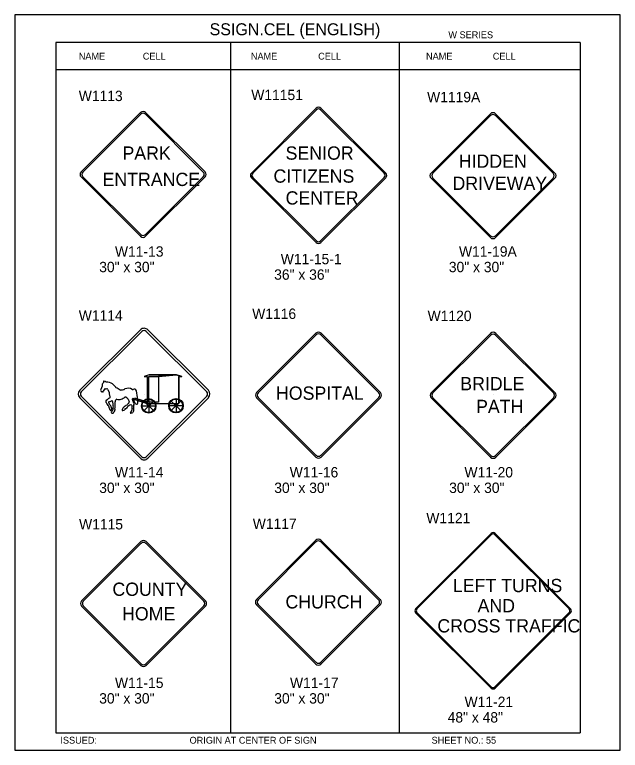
# Model space of a CAD drawing. Extents: x -5299 to 22597, y -19549 to -1808.
# Drawn here: x 121 to 822, y -6387 to -5535 of the extents above; entities that cross this region are included whole.
import ezdxf

# ---------------------------------------------------------------- set-up
doc = ezdxf.new("R2010")
doc.units = 0
for name, color, linetype in [('Level 1', 7, 'Continuous'), ('Level 2', 7, 'Continuous'), ('Level 3', 7, 'Continuous'), ('Level 62', 7, 'Continuous')]:
    doc.layers.add(name, color=color, linetype=linetype)

msp = doc.modelspace()

# ---------------------------------------------------------------- linework, layer by layer
at = {"layer": 'Level 1'}
for p, q in [((775.76, -5567.18), (168.74, -5567.18)), ((168.74, -5567.18), (168.74, -6367.18)), ((371.08, -5567.18), (371.08, -6367.18)), ((566.21, -5567.18), (566.21, -6367.18)), ((775.76, -5567.18), (775.76, -6367.18)), ((775.76, -5598.85), (168.74, -5598.85)), ((198.08, -5717.05), (266.83, -5648.3)), ((200.07, -5717.3), (267.08, -5650.29)), ((272.56, -5650.29), (339.56, -5717.3)), ((272.81, -5648.3), (341.55, -5717.05)), ((395.16, -5718.47), (470.27, -5643.36)), ((396.94, -5718.7), (470.49, -5645.15)), ((475.41, -5645.15), (548.96, -5718.7)), ((475.63, -5643.36), (550.75, -5718.47)), ((603.19, -5718.49), (671.93, -5649.75)), ((677.91, -5649.75), (746.66, -5718.49)), ((605.18, -5718.74), (672.18, -5651.74)), ((677.66, -5651.74), (744.66, -5718.74)), ((266.83, -5791.77), (198.08, -5723.02)), ((267.08, -5789.78), (200.07, -5722.78)), ((269.17, -5720.86), (269.17, -5720.86)), ((339.56, -5722.78), (272.56, -5789.78)), ((341.55, -5723.03), (272.81, -5791.77)), ((470.27, -5798.95), (395.16, -5723.84)), ((470.49, -5797.16), (396.94, -5723.62)), ((472.41, -5721.09), (472.41, -5721.09)), ((548.96, -5723.61), (475.41, -5797.16)), ((550.75, -5723.84), (475.63, -5798.95)), ((671.93, -5793.22), (603.19, -5724.47)), ((672.18, -5791.23), (605.18, -5724.22)), ((674.92, -5721.48), (674.92, -5721.48)), ((744.66, -5724.22), (677.66, -5791.23)), ((746.66, -5724.47), (677.91, -5793.22)), ((266.75, -5900.09), (196.62, -5970.22)), ((198.29, -5972.18), (268.5, -5901.96)), ((273.34, -5901.96), (343.56, -5972.18)), ((345.44, -5970.22), (275.31, -5900.09)), ((401.23, -5972.85), (469.98, -5904.1)), ((403.23, -5973.1), (470.23, -5906.1)), ((475.71, -5906.1), (542.71, -5973.1)), ((475.96, -5904.1), (544.7, -5972.85)), ((603.4, -5973.03), (672.14, -5904.28)), ((605.39, -5973.28), (672.39, -5906.28)), ((677.87, -5906.28), (744.88, -5973.28)), ((678.12, -5904.28), (746.87, -5973.03)), ((277.01, -5952.24), (271.03, -5954.38)), ((271.03, -5954.38), (274.43, -5954.38)), ((274.43, -5954.38), (274.43, -5985.62)), ((277.01, -5952.24), (308.65, -5952.24)), ((308.65, -5952.24), (314.68, -5954.38)), ((311.22, -5954.38), (311.22, -5985.62)), ((314.68, -5954.38), (311.22, -5954.38)), ((222.48, -5965.31), (220.97, -5969.34)), ((222.48, -5965.31), (220.97, -5969.34)), ((198.44, -5972), (198.32, -5972.14)), ((224.18, -5971.09), (224.62, -5970.03)), ((224.18, -5971.09), (224.62, -5970.03)), ((228.9, -5969.34), (230.4, -5972.8)), ((228.9, -5969.34), (230.4, -5972.8)), ((270.94, -5974.51), (270.94, -5974.51)), ((196.62, -5978.77), (266.75, -6048.9)), ((268.5, -6047.24), (198.29, -5977.02)), ((274.87, -5984.31), (260.34, -5979.21)), ((274.43, -5985.62), (260.34, -5980.72)), ((271.03, -5993.74), (281.72, -5983.05)), ((271.03, -5983.05), (281.72, -5993.74)), ((343.56, -5977.02), (273.34, -6047.24)), ((275.31, -6048.9), (345.44, -5978.77)), ((276.38, -5980.47), (276.38, -5996.07)), ((313.61, -5982.86), (302.48, -5993.74)), ((302.48, -5982.86), (313.36, -5993.55)), ((308.02, -5980.28), (308.02, -5995.88)), ((469.98, -6047.57), (401.23, -5978.83)), ((470.23, -6045.58), (403.23, -5978.58)), ((472.9, -5975.31), (472.9, -5975.31)), ((542.71, -5978.58), (475.71, -6045.58)), ((544.7, -5978.83), (475.96, -6047.57)), ((672.14, -6047.76), (603.4, -5979.01)), ((672.39, -6045.76), (605.39, -5978.76)), ((675.07, -5975.5), (675.07, -5975.5)), ((744.88, -5978.76), (677.87, -6045.76)), ((746.87, -5979.01), (678.12, -6047.76)), ((268.7, -5988.4), (284.06, -5988.4)), ((274.43, -5985.62), (311.22, -5985.62)), ((315.74, -5988.2), (300.1, -5988.2)), ((246.44, -5993.74), (248.58, -5992.67)), ((246.44, -5993.74), (248.58, -5992.67)), ((585.38, -6223.36), (672.75, -6135.99)), ((677.35, -6135.99), (764.72, -6223.36)), ((198.67, -6214.3), (267.42, -6145.56)), ((273.39, -6145.56), (342.14, -6214.3)), ((401.03, -6212.69), (469.77, -6143.94)), ((475.75, -6143.94), (544.5, -6212.69)), ((586.91, -6223.55), (672.94, -6137.52)), ((677.16, -6137.52), (763.19, -6223.55)), ((200.66, -6214.55), (267.66, -6147.55)), ((273.14, -6147.55), (340.15, -6214.55)), ((403.02, -6212.94), (470.02, -6145.94)), ((475.5, -6145.94), (542.5, -6212.94)), ((267.42, -6289.03), (198.67, -6220.28)), ((267.67, -6287.03), (200.66, -6220.03)), ((270.34, -6216.77), (270.34, -6216.77)), ((340.15, -6220.03), (273.14, -6287.03)), ((342.14, -6220.28), (273.39, -6289.03)), ((469.77, -6287.42), (401.03, -6218.67)), ((470.02, -6285.42), (403.02, -6218.42)), ((472.7, -6215.15), (472.7, -6215.15)), ((542.5, -6218.42), (475.5, -6285.42)), ((544.5, -6218.67), (475.75, -6287.42)), ((672.75, -6315.33), (585.38, -6227.96)), ((672.94, -6313.8), (586.91, -6227.77)), ((675.5, -6226.01), (675.5, -6226.01)), ((763.19, -6227.77), (677.16, -6313.8)), ((764.72, -6227.96), (677.35, -6315.33)), ((168.74, -6367.18), (775.76, -6367.18))]:
    msp.add_line(p, q, dxfattribs=at)
for points in [[(277.01, -5952.24), (271.03, -5954.38), (274.43, -5954.38), (274.43, -5985.62), (311.22, -5985.62), (311.22, -5954.38), (314.68, -5954.38), (308.65, -5952.24), (287.7, -5954.38), (287.7, -5984.12), (276.38, -5984.12), (276.38, -5954.38), (287.7, -5954.38), (308.65, -5952.24)], [(274.87, -5984.12), (260.34, -5979.21), (260.34, -5980.72), (274.43, -5985.62)]]:
    msp.add_lwpolyline(points, close=True, dxfattribs=at)
for centre, radius in [((276.35, -5988.3), 8.42), ((276.35, -5988.3), 8.25), ((276.35, -5988.3), 8.08), ((276.35, -5988.3), 7.9), ((276.35, -5988.3), 7.73), ((307.93, -5988.08), 8.42), ((307.93, -5988.08), 8.25), ((307.93, -5988.08), 8.08), ((308.14, -5988.08), 8.25), ((307.93, -5988.08), 7.9), ((307.93, -5988.08), 7.73), ((276.35, -5988.3), 0.892), ((307.93, -5988.08), 0.892)]:
    msp.add_circle(centre, radius, dxfattribs=at)
for centre, radius, start, end in [((472.95, -5646.04), 3.79, 45, 135), ((269.82, -5651.29), 4.23, 45, 135), ((269.82, -5653.03), 3.87, 45, 135), ((472.95, -5647.61), 3.48, 45, 135), ((674.92, -5652.74), 4.23, 45, 135), ((674.92, -5654.48), 3.87, 45, 135), ((201.07, -5720.04), 4.23, 135, 225), ((202.81, -5720.04), 3.87, 135, 225), ((336.82, -5720.04), 3.87, 315, 45), ((338.56, -5720.04), 4.23, 315, 45), ((397.84, -5721.16), 3.79, 135, 225), ((399.4, -5721.16), 3.48, 135, 225), ((546.5, -5721.16), 3.48, 315, 45), ((548.06, -5721.16), 3.79, 315, 45), ((606.17, -5721.48), 4.23, 135, 225), ((607.92, -5721.48), 3.87, 135, 225), ((741.92, -5721.48), 3.87, 315, 45), ((743.67, -5721.48), 4.23, 315, 45), ((269.82, -5788.78), 4.23, 225, 315), ((269.82, -5787.04), 3.87, 225, 315), ((674.92, -5790.23), 4.23, 225, 315), ((674.92, -5788.49), 3.87, 225, 315), ((472.95, -5796.27), 3.79, 225, 315), ((472.95, -5794.7), 3.48, 225, 315), ((270.97, -5904.39), 6.05, 44.078, 135.00742), ((270.92, -5904.38), 3.42, 45, 135), ((472.97, -5907.09), 4.23, 45, 135), ((472.97, -5908.84), 3.87, 45, 135), ((675.13, -5907.27), 4.23, 45, 135), ((675.13, -5909.02), 3.87, 45, 135), ((223.56, -5964.64), 1.27, 145.16569, 207.80056), ((223.56, -5964.64), 1.27, 145.16569, 207.80056), ((242.68, -5965.52), 20.23, 173.171, 175.44681), ((242.68, -5965.52), 20.23, 173.171, 175.44681), ((240.79, -5978.68), 23.94, 137.00653, 139.44406), ((240.79, -5978.68), 23.94, 137.00653, 139.44406), ((224.67, -5962.8), 1.47, 99.34919, 162.27744), ((224.67, -5962.8), 1.47, 99.34919, 162.27744), ((224.29, -5959.88), 0.227, 83.4994, 196.78321), ((228.24, -5970.96), 10.2, 52.76114, 97.27505), ((228.24, -5970.96), 10.2, 52.76114, 97.27505), ((198.28, -6003.2), 54.18, 42.40167, 48.16986), ((198.28, -6003.2), 54.18, 42.40167, 48.16986), ((200.89, -5974.53), 6.09, 135.38382, 224.61618), ((200.7, -5974.6), 3.42, 135, 225), ((222.85, -5970.15), 2.17, 154.79969, 249.27929), ((222.85, -5970.15), 2.17, 154.79969, 249.27929), ((222.5, -5972.93), 0.854, 60.62761, 119.37239), ((222.5, -5972.93), 0.854, 60.62761, 119.37239), ((222.79, -5970.84), 1.35, 275.35703, 348.63915), ((222.79, -5970.84), 1.35, 275.35703, 348.63915), ((225.5, -5970.11), 0.912, 117.75649, 171.91768), ((225.5, -5970.11), 0.912, 117.75649, 171.91768), ((224.1, -5968.45), 1.29, 318.59525, 339.36149), ((224.1, -5968.45), 1.29, 318.59525, 339.36149), ((226.07, -5969.31), 0.858, 100.62013, 151.93312), ((226.07, -5969.31), 0.858, 100.62013, 151.93312), ((226.83, -5965.94), 2.69, 250.00879, 298.36104), ((226.83, -5965.94), 2.69, 250.00879, 298.36104), ((227.71, -5969.5), 1.26, 10.82332, 71.49047), ((227.71, -5969.5), 1.26, 10.82332, 71.49047), ((235.79, -5972.85), 5.32, 178.90533, 194.09618), ((235.79, -5972.85), 5.32, 178.90533, 194.09618), ((230.19, -5974.86), 0.842, 354.52645, 58.60365), ((230.19, -5974.86), 0.842, 354.52645, 58.60365), ((226.6, -5976.36), 4.65, 354.33125, 17.76961), ((226.6, -5976.36), 4.65, 354.33125, 17.76961), ((236.7, -5967.61), 1.85, 8.14307, 30.59163), ((236.7, -5967.61), 1.85, 8.14307, 30.59163), ((232.1, -5984.64), 18.45, 53.00562, 69.60839), ((232.1, -5984.64), 18.45, 53.00562, 69.60839), ((241.94, -5951.2), 18.74, 273.85771, 291.30797), ((241.94, -5951.2), 18.74, 273.85771, 291.30797), ((252.59, -5977.14), 9.3, 59.25949, 114.35039), ((252.59, -5977.14), 9.3, 59.25949, 114.35039), ((257.86, -5968.51), 0.824, 230.58074, 293.90532), ((257.86, -5968.51), 0.824, 230.58074, 293.90532), ((259.65, -5971.2), 2.42, 7.00896, 126.75168), ((259.65, -5971.2), 2.42, 7.00896, 126.75168), ((218.11, -5981.86), 45.29, 1.0371, 13.99239), ((218.11, -5981.86), 45.29, 1.0371, 13.99239), ((341.14, -5974.6), 3.42, 315, 45), ((341.11, -5974.48), 6.02, 315.62384, 44.60993), ((404.22, -5975.84), 4.23, 135, 225), ((405.96, -5975.84), 3.87, 135, 225), ((539.97, -5975.84), 3.87, 315, 45), ((541.71, -5975.84), 4.23, 315, 45), ((606.39, -5976.02), 4.23, 135, 225), ((608.13, -5976.02), 3.87, 135, 225), ((742.14, -5976.02), 3.87, 315, 45), ((743.88, -5976.02), 4.23, 315, 45), ((228.56, -5982.93), 1.92, 127.70692, 208.17895), ((228.56, -5982.93), 1.92, 127.70692, 208.17895), ((226.93, -5978.53), 2.92, 279.14691, 308.57345), ((226.93, -5978.53), 2.92, 279.14691, 308.57345), ((202.34, -5948.52), 41.71, 309.26882, 313.66316), ((202.34, -5948.52), 41.71, 309.26882, 313.66316), ((230.41, -5984.23), 0.535, 83.227, 226.13966), ((230.41, -5984.23), 0.535, 83.227, 226.13966), ((222.18, -5962.95), 22.34, 291.8085, 299.78052), ((222.18, -5962.95), 22.34, 291.8085, 299.78052), ((231.15, -5978.15), 0.543, 269.50557, 18.77914), ((231.15, -5978.15), 0.543, 269.50557, 18.77914), ((234.12, -5976.39), 2.93, 188.53775, 212.99039), ((234.12, -5976.39), 2.93, 188.53775, 212.99039), ((233.75, -5982.88), 0.721, 334.73161, 131.86268), ((233.75, -5982.88), 0.721, 334.73161, 131.86268), ((234.99, -5983.47), 0.65, 154.01852, 223.65114), ((234.99, -5983.47), 0.65, 154.01852, 223.65114), ((238.75, -5983.35), 1.42, 140.19036, 197.21259), ((238.75, -5983.35), 1.42, 140.19036, 197.21259), ((232.67, -5978.55), 6.33, 322.02129, 338.89869), ((232.67, -5978.55), 6.33, 322.02129, 338.89869), ((238.99, -5981.04), 0.462, 68.65577, 152.48614), ((238.99, -5981.04), 0.462, 68.65577, 152.48614), ((241.53, -5962.13), 18.63, 262.67378, 279.1004), ((241.53, -5962.13), 18.63, 262.67378, 279.1004), ((234.4, -5956.55), 26, 292.79197, 303.60061), ((234.4, -5956.55), 26, 292.79197, 303.60061), ((249.4, -5978.99), 0.98, 57.39486, 127.89237), ((249.4, -5978.99), 0.98, 57.39486, 127.89237), ((249.69, -5979.01), 0.885, 37.93754, 74.6039), ((249.69, -5979.01), 0.885, 37.93754, 74.6039), ((244.82, -5986.75), 9.98, 39.74609, 56.09815), ((244.82, -5986.75), 9.98, 39.74609, 56.09815), ((272.74, -5973.39), 21.42, 199.02425, 207.10591), ((272.74, -5973.39), 21.42, 199.02425, 207.10591), ((258.17, -5985.71), 5.18, 150.27994, 176.06055), ((258.17, -5985.71), 5.18, 150.27994, 176.06055), ((256.06, -5980.34), 1.68, 327.34013, 5.92737), ((256.06, -5980.34), 1.68, 327.34013, 5.92737), ((271.46, -5976.93), 14.64, 197.14617, 210.60645), ((271.46, -5976.93), 14.64, 197.14617, 210.60645), ((258.39, -5980.15), 0.656, 16.50626, 181.58356), ((258.39, -5980.15), 0.656, 16.50626, 181.58356), ((261.58, -5980.76), 2.69, 162.59399, 212.89598), ((261.58, -5980.76), 2.69, 162.59399, 212.89598), ((257.48, -5983.23), 2.1, 358.09045, 28.67484), ((257.48, -5983.23), 2.1, 358.09045, 28.67484), ((262.45, -5983.14), 2.86, 183.23406, 252.63863), ((262.45, -5983.14), 2.86, 183.23406, 252.63863), ((272.96, -5981.07), 9.57, 179.81841, 191.91353), ((272.96, -5981.07), 9.57, 179.81841, 191.91353), ((258.5, -5984.51), 5.3, 351.90724, 16.05153), ((258.5, -5984.51), 5.3, 351.90724, 16.05153), ((216.12, -5992.36), 13.72, 30.56967, 38.39544), ((216.12, -5992.36), 13.72, 30.56967, 38.39544), ((228.21, -5985.51), 0.305, 155.91347, 238.86423), ((228.21, -5985.51), 0.305, 155.91347, 238.86423), ((206.45, -6002.45), 27.3, 27.60756, 37.66528), ((206.45, -6002.45), 27.3, 27.60756, 37.66528), ((221.03, -5991.35), 11.25, 24.74731, 36.7795), ((221.03, -5991.35), 11.25, 24.74731, 36.7795), ((228.63, -5990.12), 2.03, 350.77949, 9.22051), ((228.63, -5990.12), 2.03, 350.77949, 9.22051), ((230.94, -5990.51), 0.308, 168.67591, 258.4032), ((230.94, -5990.51), 0.308, 168.67591, 258.4032), ((230.65, -5991.04), 0.324, 321.1479, 45.37242), ((230.65, -5991.04), 0.324, 321.1479, 45.37242), ((232.83, -5991.4), 1.94, 175.38278, 232.33458), ((232.83, -5991.4), 1.94, 175.38278, 232.33458), ((235.3, -5984.84), 4.43, 203.91388, 230.84699), ((235.3, -5984.84), 4.43, 203.91388, 230.84699), ((231.34, -5989.56), 1.73, 348.08116, 47.74912), ((231.34, -5989.56), 1.73, 348.08116, 47.74912), ((224.22, -5987.79), 10.2, 327.29008, 336.66495), ((224.22, -5987.79), 10.2, 327.29008, 336.66495), ((233.45, -5990.22), 0.518, 144.23864, 252.57198), ((233.45, -5990.22), 0.518, 144.23864, 252.57198), ((232.88, -5991.42), 0.816, 329.90918, 59.22863), ((232.88, -5991.42), 0.816, 329.90918, 59.22863), ((254.29, -5983.72), 19.77, 180.57643, 191.59568), ((254.29, -5983.72), 19.77, 180.57643, 191.59568), ((233.47, -5991.72), 1.92, 314.90501, 23.85123), ((233.47, -5991.72), 1.92, 314.90501, 23.85123), ((239.19, -5989.3), 4.29, 164.7815, 202.488), ((239.19, -5989.3), 4.29, 164.7815, 202.488), ((231.89, -5988.74), 3.21, 10.23443, 19.07433), ((231.89, -5988.74), 3.21, 10.23443, 19.07433), ((244.04, -5993.03), 6.88, 171.76015, 181.88738), ((244.04, -5993.03), 6.88, 171.76015, 181.88738), ((179.23, -5986.72), 58.24, 354.75552, 2.90543), ((179.23, -5986.72), 58.24, 354.75552, 2.90543), ((249.87, -5993.52), 4.42, 127.9644, 182.20961), ((249.87, -5993.52), 4.42, 127.9644, 182.20961), ((261.57, -6007.01), 22.27, 118.18926, 130.33744), ((261.57, -6007.01), 22.27, 118.18926, 130.33744), ((249.62, -5992.52), 1.09, 95.64354, 187.67701), ((249.62, -5992.52), 1.09, 95.64354, 187.67701), ((249.77, -5990.54), 0.928, 253.92555, 332.48922), ((249.77, -5990.54), 0.928, 253.92555, 332.48922), ((257.8, -5995.3), 8.41, 112.37115, 148.9865), ((257.8, -5995.3), 8.41, 112.37115, 148.9865), ((257.81, -5992.05), 8.22, 138.86836, 145.41111), ((257.81, -5992.05), 8.22, 138.86836, 145.41111), ((258.17, -5992.32), 8.66, 126.55674, 139.08782), ((258.17, -5992.32), 8.66, 126.55674, 139.08782), ((255.64, -5989.19), 1.97, 55.3888, 121.91457), ((255.64, -5989.19), 1.97, 55.3888, 121.91457), ((676.62, -5909.49), 427.05, 190.53463, 190.79452), ((676.62, -5909.49), 427.05, 190.53463, 190.79452), ((-144.92, -5977), 402.24, 357.80509, 358.22284), ((-144.92, -5977), 402.24, 357.80509, 358.22284), ((306.95, -5991.66), 48.19, 174.70281, 179.60101), ((306.95, -5991.66), 48.19, 174.70281, 179.60101), ((253.43, -5993.61), 5.81, 2.77583, 23.20195), ((253.43, -5993.61), 5.81, 2.77583, 23.20195), ((256.99, -5985.87), 2.39, 325.76513, 38.35149), ((256.99, -5985.87), 2.39, 325.76513, 38.35149), ((262.45, -5984.79), 1.38, 231.73652, 340.23133), ((262.45, -5984.79), 1.38, 231.73652, 340.23133), ((235.08, -5990.91), 3.99, 210.51964, 216.75989), ((235.08, -5990.91), 3.99, 210.51964, 216.75989), ((232.34, -5993.09), 0.503, 204.43506, 335.56494), ((232.34, -5993.09), 0.503, 204.43506, 335.56494), ((235.18, -5996.21), 2.21, 125.66163, 186.95961), ((235.18, -5996.21), 2.21, 125.66163, 186.95961), ((234.19, -5991.81), 4.82, 255.53749, 281.80141), ((234.19, -5991.81), 4.82, 255.53749, 281.80141), ((233.37, -5993.97), 0.683, 319.90278, 350.48589), ((233.37, -5993.97), 0.683, 319.90278, 350.48589), ((237.69, -5996.11), 4.17, 133.45268, 151.00327), ((237.69, -5996.11), 4.17, 133.45268, 151.00327), ((234.97, -5995.46), 1.09, 280.59878, 354.1125), ((234.97, -5995.46), 1.09, 280.59878, 354.1125), ((236.25, -5995.37), 0.279, 89.21902, 225.26096), ((236.25, -5995.37), 0.279, 89.21902, 225.26096), ((236.89, -5994.97), 0.65, 112.78509, 191.08123), ((236.89, -5994.97), 0.65, 112.78509, 191.08123), ((236.34, -5993.55), 0.869, 285.9371, 19.99218), ((236.34, -5993.55), 0.869, 285.9371, 19.99218), ((245.92, -5992.71), 1.09, 244.87023, 295.12977), ((245.92, -5992.71), 1.09, 244.87023, 295.12977), ((256.23, -5995.95), 1.2, 129.301, 192.39778), ((256.23, -5995.95), 1.2, 129.301, 192.39778), ((255.47, -5996.2), 0.411, 181.62071, 308.69451), ((255.47, -5996.2), 0.411, 181.62071, 308.69451), ((257.15, -5996.7), 2.36, 112.39191, 134.98823), ((257.15, -5996.7), 2.36, 112.39191, 134.98823), ((256.3, -5997.97), 1.55, 68.68046, 111.31955), ((256.3, -5997.97), 1.55, 68.68046, 111.31955), ((254.74, -5992.77), 2.3, 310.72641, 9.05583), ((254.74, -5992.77), 2.3, 310.72641, 9.05583), ((257.04, -5995.89), 0.658, 254.12298, 325.15696), ((257.04, -5995.89), 0.658, 254.12298, 325.15696), ((262.93, -5998.59), 5.83, 137.01284, 156.44992), ((262.93, -5998.59), 5.83, 137.01284, 156.44992), ((257.94, -5993.53), 1.3, 303.55678, 8.92782), ((257.94, -5993.53), 1.3, 303.55678, 8.92782), ((270.97, -6044.86), 5.92, 223.73079, 316.26921), ((270.92, -6044.82), 3.42, 225, 315), ((472.97, -6044.58), 4.23, 225, 315), ((472.97, -6042.84), 3.87, 225, 315), ((675.13, -6044.77), 4.23, 225, 315), ((675.13, -6043.02), 3.87, 225, 315), ((675.05, -6138.29), 3.25, 45, 135), ((675.05, -6139.63), 2.98, 45, 135), ((270.4, -6148.55), 4.23, 45, 135), ((472.76, -6146.93), 4.23, 45, 135), ((472.76, -6148.68), 3.87, 45, 135), ((270.4, -6150.29), 3.87, 45, 135), ((404.02, -6215.68), 4.23, 135, 225), ((405.76, -6215.68), 3.87, 135, 225), ((539.77, -6215.68), 3.87, 315, 45), ((541.51, -6215.68), 4.23, 315, 45), ((201.66, -6217.29), 4.23, 135, 225), ((203.4, -6217.29), 3.87, 135, 225), ((337.41, -6217.29), 3.87, 315, 45), ((339.15, -6217.29), 4.23, 315, 45), ((587.68, -6225.66), 3.25, 135, 225), ((589.02, -6225.66), 2.98, 135, 225), ((761.08, -6225.66), 2.98, 315, 45), ((762.42, -6225.66), 3.25, 315, 45), ((270.41, -6286.04), 4.23, 225, 315), ((270.41, -6284.29), 3.87, 225, 315), ((472.76, -6284.43), 4.23, 225, 315), ((472.76, -6282.68), 3.87, 225, 315), ((675.05, -6313.03), 3.25, 225, 315), ((675.05, -6311.69), 2.98, 225, 315)]:
    msp.add_arc(centre, radius, start, end, dxfattribs=at)
for centre, major_axis, ratio, start_param, end_param in [((223.74, -5961.31), (0, 1.61), 0.427984, 4.683366, 5.698442), ((224.59, -5962.35), (-2.85, 0), 0.948746, 3.73574, 4.806639), ((224.59, -5962.35), (-2.85, 0), 0.948746, 3.73574, 4.806639)]:
    msp.add_ellipse(centre, major_axis=major_axis, ratio=ratio, start_param=start_param, end_param=end_param, dxfattribs=at)
at = {"layer": 'Level 62'}
msp.add_lwpolyline([(121.23, -6387.37), (822.28, -6387.37), (822.28, -5534.99), (121.23, -5534.99)], close=True, dxfattribs=at)

# ---------------------------------------------------------------- texts
at = {"layer": 'Level 1'}
for s, height, p in [('PARK', 15.363, (245.94, -5703.03)), ('SENIOR', 15.366, (434.8, -5702.99)), ('HIDDEN', 15.363, (635.29, -5712.38)), ('ENTRANCE', 15.363, (222.89, -5733.49)), ('CITIZENS', 15.366, (420.81, -5729.64)), ('DRIVEWAY', 15.363, (628.05, -5738.04)), ('CENTER', 15.366, (434.8, -5754.98)), ('BRIDLE', 15.363, (637.04, -5970.18)), ('HOSPITAL', 15.363, (423.7, -5981.17)), ('PATH', 15.363, (655.32, -5996.59)), ('COUNTY', 15.363, (234.34, -6208.41)), ('LEFT TURNS', 15.363, (628.47, -6204.13)), ('CHURCH', 15.363, (434.67, -6223.04)), ('AND', 15.363, (657.06, -6227.49)), ('HOME', 15.363, (245.51, -6236.84)), ('CROSS TRAFFIC', 15.363, (610.51, -6250.85))]:
    msp.add_text(s, height=height, dxfattribs=at).set_placement(p)
at = {"layer": 'Level 2'}
for s, p in [('W1113', (195.36, -5635.1)), ('W11151', (395.09, -5633.93)), ('W1119A', (598.64, -5636.38)), ('W1114', (195.36, -5889.58)), ('W1116', (396.18, -5887.51)), ('W1120', (599.25, -5889.98)), ('W1115', (195.73, -6131.48)), ('W1117', (396.82, -6130.87)), ('W1121', (597.77, -6124.23))]:
    msp.add_text(s, height=12, dxfattribs=at).set_placement(p)
at = {"layer": 'Level 3'}
for s, height, p in [('SSIGN.CEL (ENGLISH)', 13.8566, (346.82, -5558.79)), ('W SERIES', 7.918, (623.26, -5562.23)), ('NAME', 7.918, (195.36, -5587.01)), ('CELL', 7.918, (269.49, -5587.01)), ('NAME', 7.918, (394.64, -5587.01)), ('CELL', 7.918, (472.51, -5587.01)), ('NAME', 7.918, (597.41, -5587.01)), ('CELL', 7.918, (674.69, -5587.01)), ('W11-13', 12, (237.29, -5815.35)), ('W11-19A', 12, (635.56, -5815.35)), ('W11-15-1', 12, (429.19, -5824.12)), ('30" x 30"', 12, (219.05, -5833.35)), ('30" x 30"', 12, (623.84, -5833.35)), ('36" x 36"', 12, (421.58, -5842.12)), ('W11-14', 12, (237.29, -6071.18)), ('W11-16', 12, (439.59, -6071.18)), ('W11-20', 12, (641.88, -6071.18)), ('30" x 30"', 12, (219.05, -6089.18)), ('30" x 30"', 12, (421.68, -6089.18)), ('30" x 30"', 12, (624.16, -6089.18)), ('W11-15', 12, (237.29, -6315.19)), ('W11-17', 12, (439.92, -6315.19)), ('30" x 30"', 12, (219.05, -6333.19)), ('30" x 30"', 12, (421.68, -6333.19)), ('W11-21', 12, (642.05, -6337.18)), ('48" x 48"', 12, (622.45, -6355.18)), ('ISSUED:', 7.918, (174.11, -6379.67)), ('ORIGIN AT CENTER OF SIGN', 7.9181, (323.64, -6379.67)), ('SHEET NO.: 55', 7.918, (603.8, -6379.67))]:
    msp.add_text(s, height=height, dxfattribs=at).set_placement(p)

doc.saveas('drawing.dxf')
